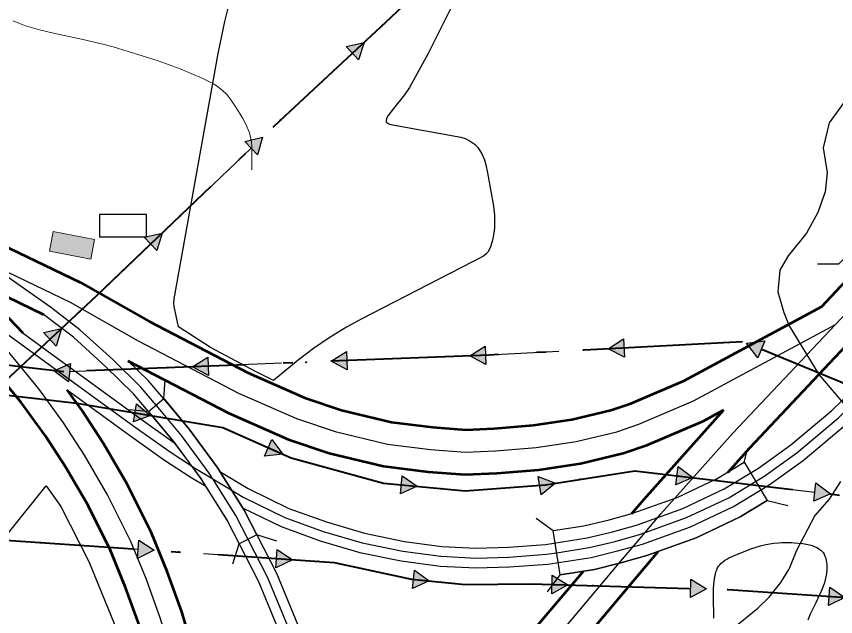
# Model space of a CAD drawing. Extents: x -64005 to -55000, y -89025 to -80000.
# Drawn here: x -56631 to -55804, y -84439 to -83834 of the extents above; entities that cross this region are included whole.
import ezdxf

# ---------------------------------------------------------------- set-up
doc = ezdxf.new("R2010")
doc.units = 0
doc.header["$LTSCALE"] = 32
for name, pattern in [('DASH_DOUBLE_DOT', [9.2, 5, -1.2, 0.3, -1.2, 0.3, -1.2]), ('DOT_DASHED', [7.7, 5, -1.2, 0.3, -1.2]), ('LONG_DASHED', [7.5, 6, -1.5])]:
    doc.linetypes.add(name, pattern=pattern)
for name, color, linetype, lineweight in [('1', 7, 'Continuous', 25), ('16', 7, 'Continuous', 25), ('18', 7, 'Continuous', 25), ('2', 7, 'Continuous', 25), ('20', 7, 'Continuous', 25), ('24', 7, 'Continuous', 25), ('39', 7, 'LONG_DASHED', 25), ('6', 7, 'Continuous', 25), ('63', 7, 'DASH_DOUBLE_DOT', 25), ('7', 7, 'Continuous', 13)]:
    doc.layers.add(name, color=color, linetype=linetype, lineweight=lineweight)

msp = doc.modelspace()

# ---------------------------------------------------------------- hatches: boundary and pattern name
at = {"layer": '18'}
for points in [[(-56298.08, -83864.48), (-56280.04, -83860.36), (-56285.49, -83878.04)], [(-56400.39, -83960.21), (-56382.42, -83955.85), (-56387.63, -83973.6)], [(-56501.72, -84056.82), (-56483.74, -84052.46), (-56488.95, -84070.21)], [(-56603.43, -84152.88), (-56585.41, -84148.71), (-56590.81, -84166.4)], [(-56017.15, -84177.56), (-56033.64, -84169.16), (-56018.13, -84159.08)], [(-56157.08, -84184.88), (-56173.46, -84176.28), (-56157.81, -84166.4)], [(-55882.87, -84178.34), (-55894.16, -84163.69), (-55875.82, -84161.24)], [(-56296.97, -84190.43), (-56313.35, -84181.82), (-56297.7, -84171.94)], [(-56578.25, -84202.39), (-56593.06, -84191.31), (-56576.06, -84184.02)], [(-56436.86, -84195.97), (-56453.24, -84187.37), (-56437.6, -84177.49)], [(-56509.67, -84224.74), (-56495.38, -84236.5), (-56512.71, -84242.99)], [(-56372.97, -84260.55), (-56362.09, -84275.51), (-56380.49, -84277.45)], [(-55963.2, -84287.98), (-55948.39, -84299.06), (-55965.39, -84306.35)], [(-56241.52, -84297.13), (-56226.44, -84307.84), (-56243.25, -84315.55)], [(-56104.26, -84298.01), (-56087, -84304.67), (-56101.4, -84316.29)], [(-55824.18, -84304.5), (-55809.37, -84315.57), (-55826.37, -84322.87)], [(-56507.31, -84362.02), (-56491.95, -84372.33), (-56508.56, -84380.48)], [(-56367.63, -84371.49), (-56352.27, -84381.81), (-56368.88, -84389.95)], [(-56229.22, -84392.37), (-56214.23, -84403.2), (-56231.11, -84410.77)], [(-56090.19, -84397.59), (-56074.44, -84407.3), (-56090.71, -84416.09)], [(-55950.24, -84401.57), (-55934.49, -84411.27), (-55950.77, -84420.06)], [(-55810.13, -84409.61), (-55794.78, -84419.93), (-55811.39, -84428.07)]]:
    msp.add_hatch(color=256, dxfattribs=at).paths.add_polyline_path(points)
at = {"layer": '7'}
msp.add_hatch(color=256, dxfattribs=at).paths.add_polyline_path([(-56597.4, -84070.67), (-56555.68, -84078.8), (-56551.86, -84059.17), (-56593.58, -84051.04)])

# ---------------------------------------------------------------- linework, layer by layer
at = {"layer": '1'}
for points in [[(-55781.57, -83901.01), (-55810.64, -83941.52), (-55816.87, -83966.45), (-55812.72, -83991.38), (-55814.8, -84011.12), (-55822.07, -84031.89), (-55833.49, -84052.67), (-55852.18, -84075.52), (-55860.49, -84090.06), (-55862.56, -84111.88), (-55856.33, -84132.65), (-55851.14, -84146.16), (-55821.03, -84194.98), (-55786.76, -84235.49)], [(-55799.22, -84303.01), (-55810.64, -84320.67), (-55825.18, -84337.29), (-55843.87, -84372.61), (-55851.6, -84391.74)], [(-55905.96, -84449.46), (-55882.75, -84430.6), (-55871.28, -84419.64), (-55859.68, -84404.92), (-55851.6, -84391.74)]]:
    msp.add_lwpolyline(points, dxfattribs=at)
at = {"layer": '16'}
msp.add_lwpolyline([(-56547.11, -84033.73), (-56547.11, -84056.23), (-56499.61, -84056.23), (-56499.61, -84033.73)], close=True, dxfattribs=at)
at = {"layer": '18'}
for p, q in [((-56346, -83921.6), (-56291.78, -83871.26)), ((-56447.55, -84017.96), (-56394.01, -83966.91)), ((-56548.87, -84114.57), (-56495.33, -84063.52)), ((-55943.76, -84164.42), (-56017.64, -84168.32)), ((-55810.94, -84197.97), (-55879.34, -84169.79)), ((-56363.31, -84183.8), (-56437.23, -84186.73)), ((-56223.42, -84178.26), (-56297.34, -84181.19)), ((-56503.2, -84189.35), (-56577.12, -84192.28)), ((-56176.65, -84312.27), (-56102.88, -84306.67)), ((-55898.74, -84304.96), (-55825.27, -84313.68)), ((-56581.74, -84366.24), (-56507.93, -84371.25)), ((-56442.06, -84375.72), (-56368.25, -84380.72)), ((-56024.46, -84408.72), (-55950.51, -84410.82)), ((-55884.57, -84413.81), (-55810.76, -84418.84))]:
    msp.add_line(p, q, dxfattribs=at)
at = {"layer": '18', "linetype": 'DOT_DASHED', "lineweight": 40}
for points in [[(-57366.28, -84880.22), (-57280.56, -84799.12), (-57201.32, -84725.34), (-57111.72, -84639.44), (-57001.22, -84535.99), (-56803.81, -84352.58), (-56800.13, -84349.16), (-56655.47, -84214.11), (-56626.76, -84187.31), (-56550.11, -84115.75), (-56364.73, -83938.99), (-56258.14, -83840.02), (-56026.24, -83620.22), (-55896.2, -83499.07), (-55799.55, -83408.82), (-55696.34, -83311.64), (-55651.45, -83255.16), (-55602.56, -83212.76)], [(-55000.53, -84382.79), (-55516.56, -84320.09), (-55729.93, -84231.35), (-55898.21, -84162.02), (-56153.65, -84175.49), (-56582.99, -84192.51), (-56626.76, -84187.31), (-57504.59, -84083.05), (-58001.88, -84024.51), (-58160.87, -84004.69), (-58191.9, -84001.28), (-58270.88, -83992.6), (-59155.35, -83888.5), (-59176.97, -83888)], [(-59157.46, -83918.46), (-58274.27, -84022.41), (-58164.58, -84034.46), (-58005.49, -84054.29), (-57508.11, -84112.84), (-56655.47, -84214.11), (-56569.95, -84224.07), (-56422.5, -84248.65), (-56353.68, -84279.25), (-56260.52, -84304.64), (-56178.14, -84312.38), (-56096.81, -84306.21), (-56006.78, -84292.12), (-55500.64, -84352.25), (-55000.53, -84413.01)], [(-59208.4, -83960.92), (-58840.52, -84105.61), (-58451.92, -84258.45), (-57960.33, -84286.53), (-57618.65, -84306.04), (-56803.81, -84352.58), (-56672.75, -84360.07), (-56310.07, -84384.67), (-56232.21, -84401.36), (-56177.98, -84406.92), (-56111.94, -84406.23), (-55912.72, -84411.89), (-55002.84, -84473.93), (-55000.52, -84474.09)]]:
    msp.add_lwpolyline(points, dxfattribs=at)
at = {"layer": '18'}
for points in [[(-56298.08, -83864.48), (-56280.04, -83860.36), (-56285.49, -83878.04)], [(-56400.39, -83960.21), (-56382.42, -83955.85), (-56387.63, -83973.6)], [(-56501.72, -84056.82), (-56483.74, -84052.46), (-56488.95, -84070.21)], [(-56603.43, -84152.88), (-56585.41, -84148.71), (-56590.81, -84166.4)], [(-56017.15, -84177.56), (-56033.64, -84169.16), (-56018.13, -84159.08)], [(-56157.08, -84184.88), (-56173.46, -84176.28), (-56157.81, -84166.4)], [(-55882.87, -84178.34), (-55894.16, -84163.69), (-55875.82, -84161.24)], [(-56296.97, -84190.43), (-56313.35, -84181.82), (-56297.7, -84171.94)], [(-56578.25, -84202.39), (-56593.06, -84191.31), (-56576.06, -84184.02)], [(-56436.86, -84195.97), (-56453.24, -84187.37), (-56437.6, -84177.49)], [(-56509.67, -84224.74), (-56495.38, -84236.5), (-56512.71, -84242.99)], [(-56372.97, -84260.55), (-56362.09, -84275.51), (-56380.49, -84277.45)], [(-55963.2, -84287.98), (-55948.39, -84299.06), (-55965.39, -84306.35)], [(-56241.52, -84297.13), (-56226.44, -84307.84), (-56243.25, -84315.55)], [(-56104.26, -84298.01), (-56087, -84304.67), (-56101.4, -84316.29)], [(-55824.18, -84304.5), (-55809.37, -84315.57), (-55826.37, -84322.87)], [(-56507.31, -84362.02), (-56491.95, -84372.33), (-56508.56, -84380.48)], [(-56367.63, -84371.49), (-56352.27, -84381.81), (-56368.88, -84389.95)], [(-56229.22, -84392.37), (-56214.23, -84403.2), (-56231.11, -84410.77)], [(-56090.19, -84397.59), (-56074.44, -84407.3), (-56090.71, -84416.09)], [(-55950.24, -84401.57), (-55934.49, -84411.27), (-55950.77, -84420.06)], [(-55810.13, -84409.61), (-55794.78, -84419.93), (-55811.39, -84428.07)]]:
    msp.add_lwpolyline(points, close=True, dxfattribs=at)
for points in [[(-56651.2, -84210.12), (-56626.76, -84187.31), (-56597.12, -84159.64)], [(-56083.57, -84171.79), (-56153.65, -84175.49), (-56157.45, -84175.64)], [(-56584.26, -84222.4), (-56569.95, -84224.07), (-56511.19, -84233.87)], [(-56446.07, -84244.72), (-56422.5, -84248.65), (-56376.73, -84269)], [(-56314.32, -84289.98), (-56260.52, -84304.64), (-56242.38, -84306.34)], [(-56037.6, -84296.94), (-56006.78, -84292.12), (-55964.3, -84297.17)], [(-56302.54, -84386.28), (-56232.21, -84401.36), (-56230.17, -84401.57)], [(-56164.42, -84406.78), (-56111.94, -84406.23), (-56090.45, -84406.84)]]:
    msp.add_lwpolyline(points, dxfattribs=at)
for centre in [(-56261.72, -83843.35), (-56364.32, -83938.61), (-56465.65, -84035.21), (-56567.14, -84131.64), (-55918.8, -84163.11), (-56198.43, -84177.27), (-56058.6, -84170.48), (-56338.32, -84182.81), (-56617.89, -84188.37), (-56478.21, -84188.36), (-56609.09, -84219.51), (-56470.73, -84240.61), (-56338.44, -84283.4), (-56062.3, -84300.81), (-55923.56, -84302), (-56201.55, -84310.18), (-56606.69, -84364.55), (-56467.01, -84374.02), (-56327.33, -84383.5), (-56189.36, -84405.75), (-56049.45, -84408), (-55909.51, -84412.11)]:
    msp.add_circle(centre, 0.5, dxfattribs=at)
at = {"layer": '2', "lineweight": 53}
for p, q in [((-56675.8, -84099.63), (-56603.32, -84134.49)), ((-56623.92, -84153.59), (-56675.8, -84099.63))]:
    msp.add_line(p, q, dxfattribs=at)
at = {"layer": '2'}
msp.add_line((-56022.93, -84385.79), (-55996.48, -84354.48), dxfattribs=at)
at = {"layer": '2', "lineweight": 53}
for points in [[(-55818.31, -84126.55), (-55799, -84106.08), (-55725.3, -84032.32), (-55653.89, -83963.36), (-55561.91, -83878.94), (-55466.51, -83795.7), (-55339.87, -83690.16), (-55239.53, -83612.08), (-55178.74, -83566.18), (-55119.64, -83523.93)], [(-55912.73, -84293.46), (-55891.29, -84269.48), (-55766.72, -84137.44), (-55693.76, -84064.42), (-55595.28, -83969.31), (-55464.59, -83852.14)], [(-56732.91, -84021.76), (-56665.76, -84054.52), (-56566.24, -84102.38), (-56497.12, -84141.42), (-56397.09, -84193.5), (-56339.93, -84218.58), (-56302.81, -84231.09), (-56252.3, -84243.08), (-56210.66, -84248.35), (-56177.29, -84250.86), (-56148.94, -84249.69), (-56109.02, -84246.37), (-56070.35, -84240.54), (-56031.15, -84231.15), (-56010.78, -84224.26), (-55957.51, -84201.51), (-55818.31, -84126.55)], [(-56671.3, -85277.64), (-56547.27, -85042.21), (-56530.74, -85006.08), (-56511.14, -84956.09), (-56499.36, -84919.7), (-56488.13, -84879.93), (-56480.06, -84840.66), (-56475.08, -84810.61), (-56470.47, -84774.06), (-56467.52, -84735.01), (-56466.23, -84694.98), (-56467.15, -84656.22), (-56473.63, -84588.78), (-56482.86, -84536.41), (-56491.85, -84497.95), (-56506.63, -84448.43), (-56520.66, -84409.93), (-56535.92, -84372.62), (-56558.53, -84327.22), (-56581.41, -84288.19), (-56601.86, -84256.49), (-56625.91, -84223.25), (-56666.24, -84174.5)], [(-56518.2, -84181.18), (-56416.55, -84234.1), (-56356.19, -84260.58), (-56315.21, -84274.39), (-56260.34, -84287.42), (-56215.18, -84293.13), (-56178.05, -84295.92), (-56146.14, -84294.61), (-56103.8, -84291.09), (-56061.73, -84284.76), (-56018.67, -84274.43), (-55994.7, -84266.32), (-55937.97, -84242.09), (-55917.16, -84230.89)], [(-56460.25, -84946.8), (-56444.39, -84890.59), (-56435.8, -84848.88), (-56430.54, -84817.11), (-56425.69, -84778.58), (-56422.58, -84737.43), (-56421.21, -84695.16), (-56422.21, -84653.52), (-56429.01, -84582.72), (-56438.76, -84527.39), (-56448.33, -84486.39), (-56463.89, -84434.27), (-56478.68, -84393.71), (-56494.9, -84354.04), (-56518.93, -84305.78), (-56543.07, -84264.61), (-56564.7, -84231.09), (-56579.54, -84210.58)], [(-56009.77, -84335.34), (-55997.46, -84320.77), (-55917.16, -84230.89)], [(-56301.69, -84787.76), (-56210.2, -84659.65), (-56075.85, -84483.3), (-55983.17, -84373.59)], [(-56293.67, -84699.1), (-56246.42, -84632.93), (-56110.95, -84455.12), (-56058.74, -84393.31)]]:
    msp.add_lwpolyline(points, dxfattribs=at)
at = {"layer": '2', "lineweight": 13}
msp.add_lwpolyline([(-56634.12, -83838.61), (-56628.46, -83841.06), (-56621.58, -83843.43), (-56607.63, -83847.51), (-56593.49, -83850.96), (-56564.94, -83857.03), (-56543.61, -83861.96), (-56533.07, -83864.88), (-56502.82, -83874.09), (-56487.85, -83879), (-56465.57, -83887.1), (-56443.52, -83896.48), (-56432.58, -83901.78), (-56429.31, -83903.63), (-56423.42, -83908.05), (-56418.26, -83913.29), (-56415.13, -83917.17), (-56409.31, -83925.62), (-56402.37, -83936.99), (-56399.33, -83942.74), (-56395.72, -83951.55), (-56394.16, -83957.58), (-56393.69, -83960.66), (-56393.41, -83965.36), (-56393.41, -83988.64)], dxfattribs=at)
at = {"layer": '2'}
for points in [[(-56675.57, -84074.77), (-56576.66, -84122.34), (-56507.85, -84161.2), (-56406.82, -84213.8), (-56348.06, -84239.58), (-56309.01, -84252.74), (-56256.32, -84265.25), (-56212.92, -84270.74), (-56177.67, -84273.39), (-56147.54, -84272.15), (-56106.41, -84268.73), (-56066.04, -84262.65), (-56024.91, -84252.79), (-56002.74, -84245.29), (-55947.74, -84221.8), (-55804.44, -84144.64)], [(-55804.44, -84144.64), (-55782.86, -84121.76), (-55772.81, -84111.7)], [(-56651.87, -85289.02), (-56527.07, -85052.14), (-56510.02, -85014.87), (-56489.94, -84963.67), (-56477.82, -84926.22), (-56466.26, -84885.26), (-56457.93, -84844.77), (-56452.81, -84813.86), (-56448.08, -84776.32), (-56445.05, -84736.22), (-56443.72, -84695.07), (-56444.68, -84654.87), (-56451.32, -84585.75), (-56460.81, -84531.9), (-56470.09, -84492.17), (-56485.26, -84441.35), (-56499.67, -84401.82), (-56515.41, -84363.33), (-56538.73, -84316.5), (-56562.24, -84276.4), (-56583.28, -84243.79), (-56608.11, -84209.47), (-56649.44, -84159.51), (-56687.54, -84119.88)], [(-55966.53, -84319.92), (-55907.87, -84254.26), (-55804.44, -84144.64)], [(-55996.48, -84354.48), (-55980.47, -84335.53), (-55966.53, -84319.92)], [(-56296.12, -84741.24), (-56228.31, -84646.29), (-56093.4, -84469.21), (-56022.93, -84385.79)]]:
    msp.add_lwpolyline(points, dxfattribs=at)
at = {"layer": '20'}
for points in [[(-55822.36, -84083.48), (-55801.15, -84083.47), (-55737.32, -84019.6), (-55665.51, -83950.27), (-55657.04, -83942.49), (-55656.13, -83921.3)], [(-56367.97, -84363.27), (-56388.16, -84356.76), (-56400.99, -84331.83), (-56428.15, -84288.55), (-56456.36, -84250.37), (-56478.43, -84223.81), (-56482.18, -84219.43), (-56480.72, -84200.69)], [(-56412.47, -84386.08), (-56405.96, -84365.89), (-56417.93, -84342.45), (-56444.23, -84300.43), (-56471.74, -84263.15), (-56493.63, -84236.81), (-56497.38, -84232.43), (-56517.8, -84230.84)], [(-56106.32, -84340.03), (-56089.2, -84352.55), (-56058.26, -84347.84), (-56032.81, -84341.67), (-56009.76, -84335.34), (-55964.22, -84319.12), (-55923.64, -84300.04), (-55896.38, -84283.61), (-55893.45, -84271.76)], [(-56094.83, -84414.14), (-56082.3, -84397.02), (-56047.64, -84391.56), (-56020.79, -84385.03), (-55994.56, -84377.7), (-55944.96, -84359.8), (-55900.42, -84338.58), (-55873.15, -84322.15), (-55852.56, -84327.25)]]:
    msp.add_lwpolyline(points, dxfattribs=at)
at = {"layer": '24'}
for points in [[(-56174.51, -83789.67), (-56215.49, -83871.64), (-56234.09, -83905.88), (-56239.17, -83913.08), (-56250.34, -83926.83), (-56255.59, -83933.91), (-56257.35, -83937.04), (-56257.8, -83938.72), (-56257.62, -83940.25), (-56257.2, -83940.91), (-56254.98, -83942.44), (-56252.89, -83943.07), (-56182.22, -83955.95), (-56178.09, -83957.31), (-56172.97, -83959.77), (-56168.05, -83963.39), (-56165.35, -83966.22), (-56163.78, -83968.26), (-56161.13, -83972.69), (-56158.6, -83978.74), (-56157.07, -83983.87), (-56155.33, -83991.86), (-56149.45, -84025.35), (-56148.55, -84034.32), (-56148.33, -84043.28), (-56148.54, -84047.74), (-56149.72, -84056.57), (-56150.74, -84060.91), (-56152.87, -84067.32), (-56155.19, -84071.67), (-56156.74, -84073.54), (-56159.6, -84075.68), (-56282.81, -84139.47), (-56297.59, -84147.5), (-56315.37, -84158.23), (-56331, -84168.89), (-56346.54, -84180.83), (-56371.3, -84201.3)], [(-56467.16, -84147.05), (-56471.69, -84126.64), (-56472.05, -84123.13), (-56471.75, -84118.83), (-56427.14, -83871.45), (-56420.39, -83839.38), (-56415.79, -83820.25)], [(-56371.3, -84201.3), (-56388.85, -84192.52), (-56434.84, -84167.81), (-56467.16, -84147.05)], [(-56942.62, -84347.16), (-56869.4, -84349.79), (-56723, -84355.8), (-56707.35, -84356.81), (-56676.1, -84359.84), (-56672.96, -84360.59), (-56670.83, -84361.5), (-56658.26, -84368.95), (-56654.44, -84370.16), (-56652.09, -84370.03), (-56649.41, -84368.47), (-56646.1, -84364.6), (-56640.23, -84356.33), (-56600.63, -84307.34)], [(-56600.63, -84307.34), (-56586.08, -84328.08), (-56557.57, -84383.59), (-56529.05, -84453.54), (-56505.11, -84522.48)], [(-55927, -84440.83), (-55927.03, -84434.99), (-55927.35, -84424.74), (-55927.52, -84417.04), (-55927.43, -84411.28), (-55927.17, -84406.96), (-55926.84, -84403.72), (-55926.09, -84398.88), (-55925.58, -84396.46), (-55924.97, -84394.05), (-55924.23, -84391.89), (-55923.31, -84390.03), (-55922.27, -84388.41), (-55921.16, -84387), (-55919.99, -84385.76), (-55918.81, -84384.67), (-55916.38, -84382.79), (-55914.05, -84381.29), (-55911.89, -84380.09), (-55907.9, -84378.17), (-55901.67, -84375.57), (-55895.51, -84373.08), (-55889.67, -84370.81), (-55884.52, -84369.11), (-55880.01, -84367.84), (-55876.05, -84366.89), (-55872.57, -84366.19), (-55866.5, -84365.24), (-55861.95, -84364.77), (-55858.54, -84364.55), (-55853.44, -84364.42), (-55848.36, -84364.56), (-55846.09, -84364.69), (-55841.58, -84365.05), (-55837.46, -84365.54), (-55833.84, -84366.16)], [(-55833.84, -84366.16), (-55830.72, -84366.86), (-55828.07, -84367.63), (-55825.85, -84368.43), (-55824.01, -84369.24), (-55822.48, -84370.04), (-55821.21, -84370.8), (-55819.19, -84372.31), (-55817.86, -84373.6), (-55816.97, -84374.65), (-55815.84, -84376.39), (-55814.96, -84378.31), (-55814.26, -84380.46), (-55813.74, -84382.55), (-55813.37, -84384.58), (-55813.13, -84386.56), (-55813, -84388.47), (-55813.05, -84392.2), (-55813.41, -84395.7), (-55813.99, -84399), (-55814.73, -84402.1), (-55815.58, -84405.01), (-55816.5, -84407.74), (-55818.48, -84412.87), (-55820.43, -84417.35), (-55824.15, -84425.19), (-55829.82, -84436.88), (-55832.39, -84442.67)]]:
    msp.add_lwpolyline(points, dxfattribs=at)
at = {"layer": '39', "linetype": 'Continuous'}
msp.add_line((-56432.53, -84300.33), (-56414.04, -84311.54), dxfattribs=at)
for points in [[(-56489.65, -84226.08), (-56505.17, -84207.94), (-56533.61, -84180.08), (-56566.78, -84149.93), (-56596.53, -84127.09), (-56639.36, -84097.14), (-56675.57, -84074.77)], [(-56687.54, -84119.88), (-56606.04, -84178.88), (-56510.82, -84248.3), (-56475.66, -84273.22), (-56454.07, -84287.12)], [(-55885.12, -84303.09), (-55876.69, -84298.01), (-55843.25, -84274.06), (-55801.45, -84238.69), (-55779.41, -84217.59), (-55775.45, -84213.21)], [(-56432.53, -84300.33), (-56436.19, -84294.49), (-56464.05, -84256.76), (-56486.03, -84230.31), (-56489.65, -84226.08)], [(-56454.07, -84287.12), (-56450.01, -84289.73), (-56432.53, -84300.33)], [(-56397.04, -84361.38), (-56409.46, -84337.14), (-56432.53, -84300.33)], [(-55996.48, -84354.48), (-55954.59, -84339.46), (-55912.03, -84319.31), (-55885.12, -84303.09)], [(-56414.04, -84311.54), (-56401.87, -84318.92), (-56359.79, -84339.31), (-56321.12, -84353.33), (-56281.89, -84364.89), (-56240.95, -84373.23), (-56202.48, -84378.44), (-56167.04, -84380.14), (-56133.87, -84379.19), (-56095.78, -84376.34), (-56085.52, -84374.75)], [(-56085.52, -84374.75), (-56052.95, -84369.7), (-56026.8, -84363.35), (-56002.16, -84356.52), (-55996.48, -84354.48)], [(-56316.16, -84677.46), (-56315.8, -84652.33), (-56321.12, -84596.97), (-56330.61, -84543.7), (-56343.88, -84490.99), (-56356.39, -84450.42), (-56377.24, -84399.99), (-56397.04, -84361.38)]]:
    msp.add_lwpolyline(points, dxfattribs=at)
at = {"layer": '6'}
for points in [[(-56401.93, -84330), (-56363.68, -84348.53), (-56324.24, -84362.84), (-56284.31, -84374.6), (-56242.62, -84383.09), (-56203.39, -84388.41), (-56167.14, -84390.15), (-56133.35, -84389.18), (-56094.64, -84386.28), (-56051, -84379.52), (-56024.28, -84373.03), (-55999.13, -84366.06), (-55950.75, -84348.71), (-55907.3, -84328.13), (-55871.19, -84306.37), (-55837.1, -84281.95), (-55794.76, -84246.13), (-55772.24, -84224.57), (-55634.47, -84081.7), (-55581.08, -84020.51), (-55376.88, -83779.58)], [(-56425.37, -84292.98), (-56397.09, -84310.13), (-56355.9, -84330.09), (-56318, -84343.82), (-56279.47, -84355.18), (-56239.28, -84363.37), (-56201.57, -84368.47), (-56166.94, -84370.13), (-56134.39, -84369.2), (-56096.92, -84366.4), (-56054.9, -84359.88), (-56029.32, -84353.67), (-56005.19, -84346.98), (-55958.43, -84330.21), (-55916.76, -84310.49), (-55882.19, -84289.65), (-55849.4, -84266.17), (-55808.14, -84231.25), (-55786.58, -84210.61), (-55649.07, -84068), (-55596.24, -84007.47), (-55464.59, -83852.14)], [(-56470.87, -84264.36), (-56471.92, -84262.93), (-56493.68, -84236.76), (-56512.48, -84214.78), (-56540.47, -84187.35), (-56573.2, -84157.61), (-56603.32, -84134.49)], [(-56623.92, -84153.59), (-56600.16, -84170.79), (-56504.98, -84240.18), (-56470.82, -84264.39)], [(-56361.53, -84959.26), (-56347.27, -84922.05), (-56333.84, -84880.95), (-56323.44, -84840.85), (-56316.15, -84800.49), (-56309.62, -84755.55), (-56306.55, -84705.41), (-56305.79, -84651.92), (-56311.2, -84595.61), (-56320.83, -84541.6), (-56334.25, -84488.29), (-56346.97, -84447.03), (-56368.15, -84395.79), (-56400.76, -84332.19), (-56427.92, -84288.86), (-56456.18, -84250.59), (-56478.38, -84223.86), (-56497.86, -84201.1), (-56518.2, -84181.18)], [(-56579.54, -84210.58), (-56516.66, -84256.42), (-56481.26, -84281.51), (-56455.31, -84298.21), (-56439.69, -84307.68)], [(-56439.74, -84307.65), (-56444.46, -84300.12), (-56470.87, -84264.36)], [(-56601.02, -85252.71), (-56582.65, -85234.9), (-56519.25, -85163.2), (-56480.82, -85117.96), (-56451.21, -85079.32), (-56429.27, -85047.14), (-56403.48, -85000.39), (-56379.91, -84951.34), (-56366.13, -84915.37), (-56353.04, -84875.33), (-56342.98, -84836.55), (-56335.89, -84797.27), (-56329.54, -84753.49), (-56326.55, -84704.65), (-56325.81, -84652.74), (-56331.04, -84598.33), (-56340.39, -84545.8), (-56353.51, -84493.69), (-56365.81, -84453.81), (-56386.33, -84404.19), (-56418.16, -84342.09), (-56439.74, -84307.65)]]:
    msp.add_lwpolyline(points, dxfattribs=at)
at = {"layer": '63'}
for points in [[(-56405.96, -84365.89), (-56417.93, -84342.45), (-56444.23, -84300.43), (-56471.74, -84263.15), (-56493.63, -84236.81), (-56497.38, -84232.43), (-56482.18, -84219.43), (-56478.43, -84223.81), (-56456.36, -84250.37), (-56428.15, -84288.55), (-56400.99, -84331.83), (-56388.16, -84356.76)], [(-56089.2, -84352.55), (-56058.26, -84347.84), (-56032.81, -84341.67), (-56009.76, -84335.34), (-55964.22, -84319.12), (-55923.64, -84300.04), (-55896.38, -84283.61), (-55873.15, -84322.15), (-55900.42, -84338.58), (-55944.96, -84359.8), (-55994.56, -84377.7), (-56020.79, -84385.03), (-56047.64, -84391.56), (-56082.3, -84397.02)]]:
    msp.add_lwpolyline(points, close=True, dxfattribs=at)
at = {"layer": '7'}
msp.add_lwpolyline([(-56597.4, -84070.67), (-56555.68, -84078.8), (-56551.86, -84059.17), (-56593.58, -84051.04)], close=True, dxfattribs=at)

doc.saveas('drawing.dxf')
